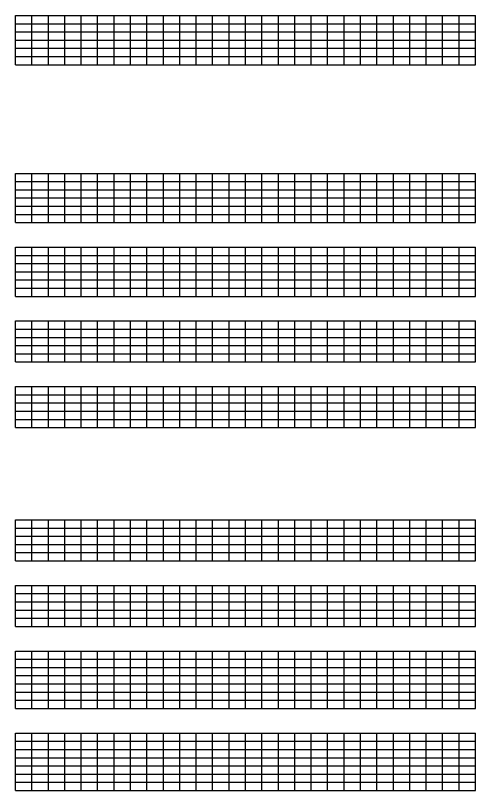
# Model space of a CAD drawing. Extents: x 1374311 to 1383814, y 384102 to 406278.
# Drawn here: x 1374311.1 to 1374591.1, y 386717 to 387189.4 of the extents above; entities that cross this region are included whole.
import ezdxf

# ---------------------------------------------------------------- set-up
doc = ezdxf.new("R2010")
doc.units = 0
doc.layers.add('R_Grid', color=7, linetype='Continuous')

msp = doc.modelspace()

# ---------------------------------------------------------------- linework, layer by layer
at = {"layer": 'R_Grid'}
for p, q in [((1374311.1, 387189.4), (1374591.1, 387189.4)), ((1374311.1, 387159.4), (1374311.1, 387189.4)), ((1374321.1, 387159.4), (1374321.1, 387189.4)), ((1374331.1, 387159.4), (1374331.1, 387189.4)), ((1374341.1, 387159.4), (1374341.1, 387189.4)), ((1374351.1, 387159.4), (1374351.1, 387189.4)), ((1374361.1, 387159.4), (1374361.1, 387189.4)), ((1374371.1, 387159.4), (1374371.1, 387189.4)), ((1374381.1, 387159.4), (1374381.1, 387189.4)), ((1374391.1, 387159.4), (1374391.1, 387189.4)), ((1374401.1, 387159.4), (1374401.1, 387189.4)), ((1374411.1, 387159.4), (1374411.1, 387189.4)), ((1374421.1, 387159.4), (1374421.1, 387189.4)), ((1374431.1, 387159.4), (1374431.1, 387189.4)), ((1374441.1, 387159.4), (1374441.1, 387189.4)), ((1374451.1, 387159.4), (1374451.1, 387189.4)), ((1374461.1, 387159.4), (1374461.1, 387189.4)), ((1374471.1, 387159.4), (1374471.1, 387189.4)), ((1374481.1, 387159.4), (1374481.1, 387189.4)), ((1374491.1, 387159.4), (1374491.1, 387189.4)), ((1374501.1, 387159.4), (1374501.1, 387189.4)), ((1374511.1, 387159.4), (1374511.1, 387189.4)), ((1374521.1, 387159.4), (1374521.1, 387189.4)), ((1374531.1, 387159.4), (1374531.1, 387189.4)), ((1374541.1, 387159.4), (1374541.1, 387189.4)), ((1374551.1, 387159.4), (1374551.1, 387189.4)), ((1374561.1, 387159.4), (1374561.1, 387189.4)), ((1374571.1, 387159.4), (1374571.1, 387189.4)), ((1374581.1, 387159.4), (1374581.1, 387189.4)), ((1374591.1, 387159.4), (1374591.1, 387189.4)), ((1374311.1, 387184.4), (1374591.1, 387184.4)), ((1374311.1, 387179.4), (1374591.1, 387179.4)), ((1374311.1, 387174.4), (1374591.1, 387174.4)), ((1374311.1, 387169.4), (1374591.1, 387169.4)), ((1374311.1, 387164.4), (1374591.1, 387164.4)), ((1374311.1, 387159.4), (1374591.1, 387159.4)), ((1374311.1, 387093.18), (1374591.1, 387093.18)), ((1374311.1, 387063.18), (1374311.1, 387093.18)), ((1374321.1, 387063.18), (1374321.1, 387093.18)), ((1374331.1, 387063.18), (1374331.1, 387093.18)), ((1374341.1, 387063.18), (1374341.1, 387093.18)), ((1374351.1, 387063.18), (1374351.1, 387093.18)), ((1374361.1, 387063.18), (1374361.1, 387093.18)), ((1374371.1, 387063.18), (1374371.1, 387093.18)), ((1374381.1, 387063.18), (1374381.1, 387093.18)), ((1374391.1, 387063.18), (1374391.1, 387093.18)), ((1374401.1, 387063.18), (1374401.1, 387093.18)), ((1374411.1, 387063.18), (1374411.1, 387093.18)), ((1374421.1, 387063.18), (1374421.1, 387093.18)), ((1374431.1, 387063.18), (1374431.1, 387093.18)), ((1374441.1, 387063.18), (1374441.1, 387093.18)), ((1374451.1, 387063.18), (1374451.1, 387093.18)), ((1374461.1, 387063.18), (1374461.1, 387093.18)), ((1374471.1, 387063.18), (1374471.1, 387093.18)), ((1374481.1, 387063.18), (1374481.1, 387093.18)), ((1374491.1, 387063.18), (1374491.1, 387093.18)), ((1374501.1, 387063.18), (1374501.1, 387093.18)), ((1374511.1, 387063.18), (1374511.1, 387093.18)), ((1374521.1, 387063.18), (1374521.1, 387093.18)), ((1374531.1, 387063.18), (1374531.1, 387093.18)), ((1374541.1, 387063.18), (1374541.1, 387093.18)), ((1374551.1, 387063.18), (1374551.1, 387093.18)), ((1374561.1, 387063.18), (1374561.1, 387093.18)), ((1374571.1, 387063.18), (1374571.1, 387093.18)), ((1374581.1, 387063.18), (1374581.1, 387093.18)), ((1374591.1, 387063.18), (1374591.1, 387093.18)), ((1374311.1, 387088.18), (1374591.1, 387088.18)), ((1374311.1, 387083.18), (1374591.1, 387083.18)), ((1374311.1, 387078.18), (1374591.1, 387078.18)), ((1374311.1, 387073.18), (1374591.1, 387073.18)), ((1374311.1, 387068.18), (1374591.1, 387068.18)), ((1374311.1, 387063.18), (1374591.1, 387063.18)), ((1374311.1, 387048.18), (1374591.1, 387048.18)), ((1374311.1, 387018.18), (1374311.1, 387048.18)), ((1374321.1, 387018.18), (1374321.1, 387048.18)), ((1374331.1, 387018.18), (1374331.1, 387048.18)), ((1374341.1, 387018.18), (1374341.1, 387048.18)), ((1374351.1, 387018.18), (1374351.1, 387048.18)), ((1374361.1, 387018.18), (1374361.1, 387048.18)), ((1374371.1, 387018.18), (1374371.1, 387048.18)), ((1374381.1, 387018.18), (1374381.1, 387048.18)), ((1374391.1, 387018.18), (1374391.1, 387048.18)), ((1374401.1, 387018.18), (1374401.1, 387048.18)), ((1374411.1, 387018.18), (1374411.1, 387048.18)), ((1374421.1, 387018.18), (1374421.1, 387048.18)), ((1374431.1, 387018.18), (1374431.1, 387048.18)), ((1374441.1, 387018.18), (1374441.1, 387048.18)), ((1374451.1, 387018.18), (1374451.1, 387048.18)), ((1374461.1, 387018.18), (1374461.1, 387048.18)), ((1374471.1, 387018.18), (1374471.1, 387048.18)), ((1374481.1, 387018.18), (1374481.1, 387048.18)), ((1374491.1, 387018.18), (1374491.1, 387048.18)), ((1374501.1, 387018.18), (1374501.1, 387048.18)), ((1374511.1, 387018.18), (1374511.1, 387048.18)), ((1374521.1, 387018.18), (1374521.1, 387048.18)), ((1374531.1, 387018.18), (1374531.1, 387048.18)), ((1374541.1, 387018.18), (1374541.1, 387048.18)), ((1374551.1, 387018.18), (1374551.1, 387048.18)), ((1374561.1, 387018.18), (1374561.1, 387048.18)), ((1374571.1, 387018.18), (1374571.1, 387048.18)), ((1374581.1, 387018.18), (1374581.1, 387048.18)), ((1374591.1, 387018.18), (1374591.1, 387048.18)), ((1374311.1, 387043.18), (1374591.1, 387043.18)), ((1374311.1, 387038.18), (1374591.1, 387038.18)), ((1374311.1, 387033.18), (1374591.1, 387033.18)), ((1374311.1, 387028.18), (1374591.1, 387028.18)), ((1374311.1, 387023.18), (1374591.1, 387023.18)), ((1374311.1, 387018.18), (1374591.1, 387018.18)), ((1374311.1, 387003.18), (1374591.1, 387003.18)), ((1374311.1, 386978.18), (1374311.1, 387003.18)), ((1374321.1, 386978.18), (1374321.1, 387003.18)), ((1374331.1, 386978.18), (1374331.1, 387003.18)), ((1374341.1, 386978.18), (1374341.1, 387003.18)), ((1374351.1, 386978.18), (1374351.1, 387003.18)), ((1374361.1, 386978.18), (1374361.1, 387003.18)), ((1374371.1, 386978.18), (1374371.1, 387003.18)), ((1374381.1, 386978.18), (1374381.1, 387003.18)), ((1374391.1, 386978.18), (1374391.1, 387003.18)), ((1374401.1, 386978.18), (1374401.1, 387003.18)), ((1374411.1, 386978.18), (1374411.1, 387003.18)), ((1374421.1, 386978.18), (1374421.1, 387003.18)), ((1374431.1, 386978.18), (1374431.1, 387003.18)), ((1374441.1, 386978.18), (1374441.1, 387003.18)), ((1374451.1, 386978.18), (1374451.1, 387003.18)), ((1374461.1, 386978.18), (1374461.1, 387003.18)), ((1374471.1, 386978.18), (1374471.1, 387003.18)), ((1374481.1, 386978.18), (1374481.1, 387003.18)), ((1374491.1, 386978.18), (1374491.1, 387003.18)), ((1374501.1, 386978.18), (1374501.1, 387003.18)), ((1374511.1, 386978.18), (1374511.1, 387003.18)), ((1374521.1, 386978.18), (1374521.1, 387003.18)), ((1374531.1, 386978.18), (1374531.1, 387003.18)), ((1374541.1, 386978.18), (1374541.1, 387003.18)), ((1374551.1, 386978.18), (1374551.1, 387003.18)), ((1374561.1, 386978.18), (1374561.1, 387003.18)), ((1374571.1, 386978.18), (1374571.1, 387003.18)), ((1374581.1, 386978.18), (1374581.1, 387003.18)), ((1374591.1, 386978.18), (1374591.1, 387003.18)), ((1374311.1, 386998.18), (1374591.1, 386998.18)), ((1374311.1, 386993.18), (1374591.1, 386993.18)), ((1374311.1, 386988.18), (1374591.1, 386988.18)), ((1374311.1, 386983.18), (1374591.1, 386983.18)), ((1374311.1, 386978.18), (1374591.1, 386978.18)), ((1374311.1, 386963.18), (1374591.1, 386963.18)), ((1374311.1, 386938.18), (1374311.1, 386963.18)), ((1374321.1, 386938.18), (1374321.1, 386963.18)), ((1374331.1, 386938.18), (1374331.1, 386963.18)), ((1374341.1, 386938.18), (1374341.1, 386963.18)), ((1374351.1, 386938.18), (1374351.1, 386963.18)), ((1374361.1, 386938.18), (1374361.1, 386963.18)), ((1374371.1, 386938.18), (1374371.1, 386963.18)), ((1374381.1, 386938.18), (1374381.1, 386963.18)), ((1374391.1, 386938.18), (1374391.1, 386963.18)), ((1374401.1, 386938.18), (1374401.1, 386963.18)), ((1374411.1, 386938.18), (1374411.1, 386963.18)), ((1374421.1, 386938.18), (1374421.1, 386963.18)), ((1374431.1, 386938.18), (1374431.1, 386963.18)), ((1374441.1, 386938.18), (1374441.1, 386963.18)), ((1374451.1, 386938.18), (1374451.1, 386963.18)), ((1374461.1, 386938.18), (1374461.1, 386963.18)), ((1374471.1, 386938.18), (1374471.1, 386963.18)), ((1374481.1, 386938.18), (1374481.1, 386963.18)), ((1374491.1, 386938.18), (1374491.1, 386963.18)), ((1374501.1, 386938.18), (1374501.1, 386963.18)), ((1374511.1, 386938.18), (1374511.1, 386963.18)), ((1374521.1, 386938.18), (1374521.1, 386963.18)), ((1374531.1, 386938.18), (1374531.1, 386963.18)), ((1374541.1, 386938.18), (1374541.1, 386963.18)), ((1374551.1, 386938.18), (1374551.1, 386963.18)), ((1374561.1, 386938.18), (1374561.1, 386963.18)), ((1374571.1, 386938.18), (1374571.1, 386963.18)), ((1374581.1, 386938.18), (1374581.1, 386963.18)), ((1374591.1, 386938.18), (1374591.1, 386963.18)), ((1374311.1, 386958.18), (1374591.1, 386958.18)), ((1374311.1, 386953.18), (1374591.1, 386953.18)), ((1374311.1, 386948.18), (1374591.1, 386948.18)), ((1374311.1, 386943.18), (1374591.1, 386943.18)), ((1374311.1, 386938.18), (1374591.1, 386938.18)), ((1374311.1, 386881.96), (1374591.1, 386881.96)), ((1374311.1, 386856.96), (1374311.1, 386881.96)), ((1374321.1, 386856.96), (1374321.1, 386881.96)), ((1374331.1, 386856.96), (1374331.1, 386881.96)), ((1374341.1, 386856.96), (1374341.1, 386881.96)), ((1374351.1, 386856.96), (1374351.1, 386881.96)), ((1374361.1, 386856.96), (1374361.1, 386881.96)), ((1374371.1, 386856.96), (1374371.1, 386881.96)), ((1374381.1, 386856.96), (1374381.1, 386881.96)), ((1374391.1, 386856.96), (1374391.1, 386881.96)), ((1374401.1, 386856.96), (1374401.1, 386881.96)), ((1374411.1, 386856.96), (1374411.1, 386881.96)), ((1374421.1, 386856.96), (1374421.1, 386881.96)), ((1374431.1, 386856.96), (1374431.1, 386881.96)), ((1374441.1, 386856.96), (1374441.1, 386881.96)), ((1374451.1, 386856.96), (1374451.1, 386881.96)), ((1374461.1, 386856.96), (1374461.1, 386881.96)), ((1374471.1, 386856.96), (1374471.1, 386881.96)), ((1374481.1, 386856.96), (1374481.1, 386881.96)), ((1374491.1, 386856.96), (1374491.1, 386881.96)), ((1374501.1, 386856.96), (1374501.1, 386881.96)), ((1374511.1, 386856.96), (1374511.1, 386881.96)), ((1374521.1, 386856.96), (1374521.1, 386881.96)), ((1374531.1, 386856.96), (1374531.1, 386881.96)), ((1374541.1, 386856.96), (1374541.1, 386881.96)), ((1374551.1, 386856.96), (1374551.1, 386881.96)), ((1374561.1, 386856.96), (1374561.1, 386881.96)), ((1374571.1, 386856.96), (1374571.1, 386881.96)), ((1374581.1, 386856.96), (1374581.1, 386881.96)), ((1374591.1, 386856.96), (1374591.1, 386881.96)), ((1374311.1, 386876.96), (1374591.1, 386876.96)), ((1374311.1, 386871.96), (1374591.1, 386871.96)), ((1374311.1, 386866.96), (1374591.1, 386866.96)), ((1374311.1, 386861.96), (1374591.1, 386861.96)), ((1374311.1, 386856.96), (1374591.1, 386856.96)), ((1374311.1, 386841.96), (1374591.1, 386841.96)), ((1374311.1, 386816.96), (1374311.1, 386841.96)), ((1374321.1, 386816.96), (1374321.1, 386841.96)), ((1374331.1, 386816.96), (1374331.1, 386841.96)), ((1374341.1, 386816.96), (1374341.1, 386841.96)), ((1374351.1, 386816.96), (1374351.1, 386841.96)), ((1374361.1, 386816.96), (1374361.1, 386841.96)), ((1374371.1, 386816.96), (1374371.1, 386841.96)), ((1374381.1, 386816.96), (1374381.1, 386841.96)), ((1374391.1, 386816.96), (1374391.1, 386841.96)), ((1374401.1, 386816.96), (1374401.1, 386841.96)), ((1374411.1, 386816.96), (1374411.1, 386841.96)), ((1374421.1, 386816.96), (1374421.1, 386841.96)), ((1374431.1, 386816.96), (1374431.1, 386841.96)), ((1374441.1, 386816.96), (1374441.1, 386841.96)), ((1374451.1, 386816.96), (1374451.1, 386841.96)), ((1374461.1, 386816.96), (1374461.1, 386841.96)), ((1374471.1, 386816.96), (1374471.1, 386841.96)), ((1374481.1, 386816.96), (1374481.1, 386841.96)), ((1374491.1, 386816.96), (1374491.1, 386841.96)), ((1374501.1, 386816.96), (1374501.1, 386841.96)), ((1374511.1, 386816.96), (1374511.1, 386841.96)), ((1374521.1, 386816.96), (1374521.1, 386841.96)), ((1374531.1, 386816.96), (1374531.1, 386841.96)), ((1374541.1, 386816.96), (1374541.1, 386841.96)), ((1374551.1, 386816.96), (1374551.1, 386841.96)), ((1374561.1, 386816.96), (1374561.1, 386841.96)), ((1374571.1, 386816.96), (1374571.1, 386841.96)), ((1374581.1, 386816.96), (1374581.1, 386841.96)), ((1374591.1, 386816.96), (1374591.1, 386841.96)), ((1374311.1, 386836.96), (1374591.1, 386836.96)), ((1374311.1, 386831.96), (1374591.1, 386831.96)), ((1374311.1, 386826.96), (1374591.1, 386826.96)), ((1374311.1, 386821.96), (1374591.1, 386821.96)), ((1374311.1, 386816.96), (1374591.1, 386816.96)), ((1374311.1, 386801.96), (1374591.1, 386801.96)), ((1374311.1, 386766.96), (1374311.1, 386801.96)), ((1374321.1, 386766.96), (1374321.1, 386801.96)), ((1374331.1, 386766.96), (1374331.1, 386801.96)), ((1374341.1, 386766.96), (1374341.1, 386801.96)), ((1374351.1, 386766.96), (1374351.1, 386801.96)), ((1374361.1, 386766.96), (1374361.1, 386801.96)), ((1374371.1, 386766.96), (1374371.1, 386801.96)), ((1374381.1, 386766.96), (1374381.1, 386801.96)), ((1374391.1, 386766.96), (1374391.1, 386801.96)), ((1374401.1, 386766.96), (1374401.1, 386801.96)), ((1374411.1, 386766.96), (1374411.1, 386801.96)), ((1374421.1, 386766.96), (1374421.1, 386801.96)), ((1374431.1, 386766.96), (1374431.1, 386801.96)), ((1374441.1, 386766.96), (1374441.1, 386801.96)), ((1374451.1, 386766.96), (1374451.1, 386801.96)), ((1374461.1, 386766.96), (1374461.1, 386801.96)), ((1374471.1, 386766.96), (1374471.1, 386801.96)), ((1374481.1, 386766.96), (1374481.1, 386801.96)), ((1374491.1, 386766.96), (1374491.1, 386801.96)), ((1374501.1, 386766.96), (1374501.1, 386801.96)), ((1374511.1, 386766.96), (1374511.1, 386801.96)), ((1374521.1, 386766.96), (1374521.1, 386801.96)), ((1374531.1, 386766.96), (1374531.1, 386801.96)), ((1374541.1, 386766.96), (1374541.1, 386801.96)), ((1374551.1, 386766.96), (1374551.1, 386801.96)), ((1374561.1, 386766.96), (1374561.1, 386801.96)), ((1374571.1, 386766.96), (1374571.1, 386801.96)), ((1374581.1, 386766.96), (1374581.1, 386801.96)), ((1374591.1, 386766.96), (1374591.1, 386801.96)), ((1374311.1, 386796.96), (1374591.1, 386796.96)), ((1374311.1, 386791.96), (1374591.1, 386791.96)), ((1374311.1, 386786.96), (1374591.1, 386786.96)), ((1374311.1, 386781.96), (1374591.1, 386781.96)), ((1374311.1, 386776.96), (1374591.1, 386776.96)), ((1374311.1, 386771.96), (1374591.1, 386771.96)), ((1374311.1, 386766.96), (1374591.1, 386766.96)), ((1374311.1, 386751.96), (1374591.1, 386751.96)), ((1374311.1, 386716.96), (1374311.1, 386751.96)), ((1374321.1, 386716.96), (1374321.1, 386751.96)), ((1374331.1, 386716.96), (1374331.1, 386751.96)), ((1374341.1, 386716.96), (1374341.1, 386751.96)), ((1374351.1, 386716.96), (1374351.1, 386751.96)), ((1374361.1, 386716.96), (1374361.1, 386751.96)), ((1374371.1, 386716.96), (1374371.1, 386751.96)), ((1374381.1, 386716.96), (1374381.1, 386751.96)), ((1374391.1, 386716.96), (1374391.1, 386751.96)), ((1374401.1, 386716.96), (1374401.1, 386751.96)), ((1374411.1, 386716.96), (1374411.1, 386751.96)), ((1374421.1, 386716.96), (1374421.1, 386751.96)), ((1374431.1, 386716.96), (1374431.1, 386751.96)), ((1374441.1, 386716.96), (1374441.1, 386751.96)), ((1374451.1, 386716.96), (1374451.1, 386751.96)), ((1374461.1, 386716.96), (1374461.1, 386751.96)), ((1374471.1, 386716.96), (1374471.1, 386751.96)), ((1374481.1, 386716.96), (1374481.1, 386751.96)), ((1374491.1, 386716.96), (1374491.1, 386751.96)), ((1374501.1, 386716.96), (1374501.1, 386751.96)), ((1374511.1, 386716.96), (1374511.1, 386751.96)), ((1374521.1, 386716.96), (1374521.1, 386751.96)), ((1374531.1, 386716.96), (1374531.1, 386751.96)), ((1374541.1, 386716.96), (1374541.1, 386751.96)), ((1374551.1, 386716.96), (1374551.1, 386751.96)), ((1374561.1, 386716.96), (1374561.1, 386751.96)), ((1374571.1, 386716.96), (1374571.1, 386751.96)), ((1374581.1, 386716.96), (1374581.1, 386751.96)), ((1374591.1, 386716.96), (1374591.1, 386751.96)), ((1374311.1, 386746.96), (1374591.1, 386746.96)), ((1374311.1, 386741.96), (1374591.1, 386741.96)), ((1374311.1, 386736.96), (1374591.1, 386736.96)), ((1374311.1, 386731.96), (1374591.1, 386731.96)), ((1374311.1, 386726.96), (1374591.1, 386726.96)), ((1374311.1, 386721.96), (1374591.1, 386721.96)), ((1374311.1, 386716.96), (1374591.1, 386716.96))]:
    msp.add_line(p, q, dxfattribs=at)

doc.saveas('drawing.dxf')
